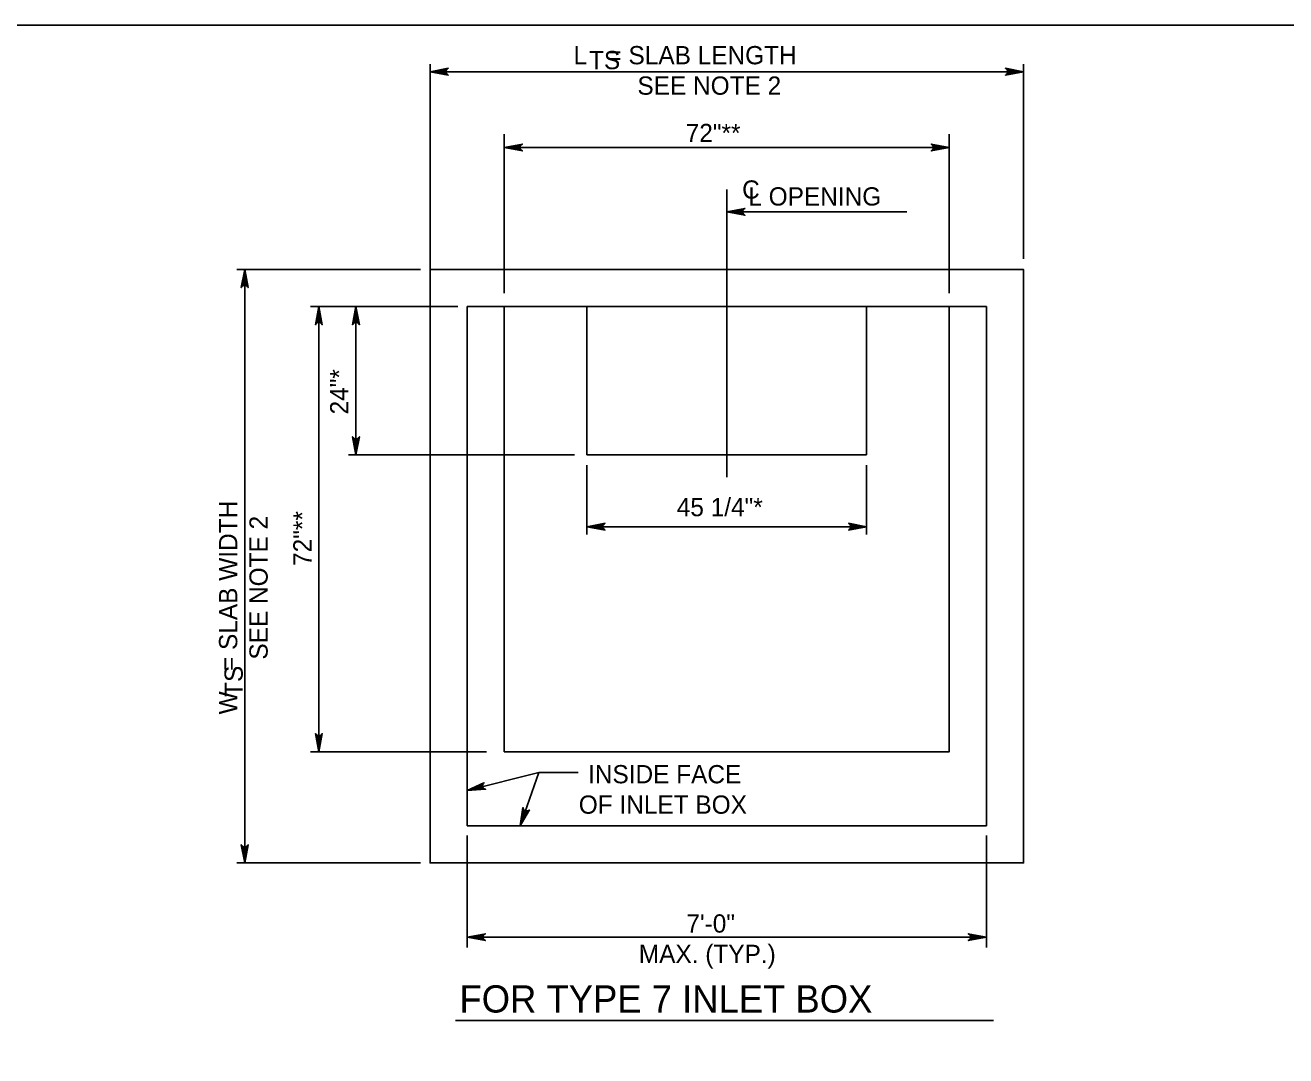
# Model space of a CAD drawing. Extents: x -6420 to 49575, y -4552 to 11624.
# Drawn here: x 6087 to 6767, y 9070 to 9626 of the extents above; entities that cross this region are included whole.
import ezdxf

# ---------------------------------------------------------------- set-up
doc = ezdxf.new("R2010")
doc.units = 0
doc.layers.add('1', color=7, linetype='Continuous')

msp = doc.modelspace()

# ---------------------------------------------------------------- linework, layer by layer
at = {"layer": '1'}
for p, q in [((6305.66, 9604.78), (6305.66, 9499.86)), ((6305.66, 9604.78), (6305.66, 9334.12)), ((6305.66, 9600.79), (6625.66, 9600.79)), ((6625.66, 9604.78), (6625.66, 9499.86)), ((6345.66, 9567.16), (6345.66, 9481.33)), ((6585.66, 9567.16), (6585.66, 9481.33)), ((6345.66, 9559.92), (6585.66, 9559.92)), ((6465.66, 9382.17), (6465.66, 9537.3)), ((6562.75, 9525.25), (6465.66, 9525.25)), ((6201.41, 9494.12), (6300.4, 9494.12)), ((6205.66, 9494.12), (6205.66, 9174.12)), ((6241.08, 9474.12), (6320.64, 9474.12)), ((6245.66, 9234.12), (6245.66, 9474.12)), ((6265.66, 9474.12), (6265.66, 9394.12)), ((6345.66, 9474.12), (6325.66, 9474.12)), ((6325.66, 9474.12), (6325.66, 9194.12)), ((6390.24, 9474.12), (6345.66, 9474.12)), ((6390.24, 9474.12), (6541.07, 9474.12)), ((6390.24, 9394.12), (6390.24, 9474.12)), ((6541.07, 9474.12), (6541.07, 9394.12)), ((6585.66, 9474.12), (6541.07, 9474.12)), ((6605.66, 9474.12), (6585.66, 9474.12)), ((6605.66, 9194.12), (6605.66, 9474.12)), ((6261.66, 9394.12), (6383.56, 9394.12)), ((6541.07, 9394.12), (6390.24, 9394.12)), ((6390.24, 9388.54), (6390.24, 9351.24)), ((6541.07, 9388.54), (6541.07, 9351.24)), ((6390.24, 9355.45), (6541.07, 9355.45)), ((6241.08, 9234.12), (6336.12, 9234.12)), ((6325.66, 9213.24), (6364.34, 9222.85)), ((6364.34, 9222.85), (6354.21, 9194.12)), ((6364.34, 9222.85), (6385.55, 9222.85)), ((6325.66, 9194.12), (6605.66, 9194.12)), ((6325.66, 9189), (6325.66, 9128.58)), ((6605.66, 9189), (6605.66, 9128.58)), ((6201.41, 9174.12), (6300.4, 9174.12)), ((6325.66, 9134.12), (6605.66, 9134.12)), ((6319.33, 9089.22), (6609.4, 9089.22))]:
    msp.add_line(p, q, dxfattribs=at)
for points in [[(7323.07, 7775.47), (7323.07, 9625.87), (4744.33, 9625.87), (4744.33, 7775.47), (7323.07, 7775.47), (7323.07, 7861.95), (6666.9, 7861.95), (6666.9, 8074.15), (7323.07, 8074.15), (7323.07, 8169.17), (6666.9, 8169.17), (6666.9, 7775.47), (6925.44, 7775.47), (6925.44, 7861.95), (6925.44, 7775.47), (7178.06, 7775.47), (7178.06, 7861.95), (7178.06, 7821.54), (7323.07, 7821.54)], [(6305.66, 9600.79), (6315.44, 9602.63), (6315.07, 9602.37), (6314.69, 9602.1), (6314.49, 9601.78), (6314.3, 9601.45), (6314.24, 9601.12), (6314.19, 9600.79), (6314.24, 9600.46), (6314.3, 9600.14), (6314.49, 9599.81), (6314.69, 9599.48), (6315.07, 9599.22), (6315.44, 9598.96), (6305.66, 9600.79), (6315.07, 9599.22), (6314.69, 9599.48), (6305.66, 9600.79), (6314.49, 9599.81), (6314.3, 9600.14), (6305.66, 9600.79), (6314.24, 9600.46), (6314.19, 9600.79), (6305.66, 9600.79), (6314.24, 9601.12), (6314.3, 9601.45), (6305.66, 9600.79), (6314.49, 9601.78), (6314.69, 9602.1), (6305.66, 9600.79), (6315.07, 9602.37)], [(6625.66, 9600.79), (6615.87, 9598.96), (6616.25, 9599.22), (6616.63, 9599.48), (6616.82, 9599.81), (6617.01, 9600.14), (6617.07, 9600.46), (6617.13, 9600.79), (6617.07, 9601.12), (6617.01, 9601.45), (6616.82, 9601.78), (6616.63, 9602.1), (6616.25, 9602.37), (6615.87, 9602.63), (6625.66, 9600.79), (6616.25, 9602.37), (6616.63, 9602.1), (6625.66, 9600.79), (6616.82, 9601.78), (6617.01, 9601.45), (6625.66, 9600.79), (6617.07, 9601.12), (6617.13, 9600.79), (6625.66, 9600.79), (6617.07, 9600.46), (6617.01, 9600.14), (6625.66, 9600.79), (6616.82, 9599.81), (6616.63, 9599.48), (6625.66, 9600.79), (6616.25, 9599.22)], [(6345.66, 9559.92), (6355.44, 9561.75), (6355.07, 9561.49), (6354.69, 9561.23), (6354.49, 9560.9), (6354.3, 9560.57), (6354.24, 9560.24), (6354.19, 9559.92), (6354.24, 9559.59), (6354.3, 9559.26), (6354.49, 9558.93), (6354.69, 9558.6), (6355.07, 9558.34), (6355.44, 9558.08), (6345.66, 9559.92), (6355.07, 9558.34), (6354.69, 9558.6), (6345.66, 9559.92), (6354.49, 9558.93), (6354.3, 9559.26), (6345.66, 9559.92), (6354.24, 9559.59), (6354.19, 9559.92), (6345.66, 9559.92), (6354.24, 9560.24), (6354.3, 9560.57), (6345.66, 9559.92), (6354.49, 9560.9), (6354.69, 9561.23), (6345.66, 9559.92), (6355.07, 9561.49)], [(6585.66, 9559.92), (6575.87, 9558.08), (6576.25, 9558.34), (6576.63, 9558.6), (6576.82, 9558.93), (6577.01, 9559.26), (6577.07, 9559.59), (6577.13, 9559.92), (6577.07, 9560.24), (6577.01, 9560.57), (6576.82, 9560.9), (6576.63, 9561.23), (6576.25, 9561.49), (6575.87, 9561.75), (6585.66, 9559.92), (6576.25, 9561.49), (6576.63, 9561.23), (6585.66, 9559.92), (6576.82, 9560.9), (6577.01, 9560.57), (6585.66, 9559.92), (6577.07, 9560.24), (6577.13, 9559.92), (6585.66, 9559.92), (6577.07, 9559.59), (6577.01, 9559.26), (6585.66, 9559.92), (6576.82, 9558.93), (6576.63, 9558.6), (6585.66, 9559.92), (6576.25, 9558.34)], [(6465.66, 9525.25), (6475.44, 9527.08), (6475.07, 9526.82), (6474.69, 9526.56), (6474.49, 9526.23), (6474.3, 9525.9), (6474.24, 9525.58), (6474.19, 9525.25), (6474.24, 9524.92), (6474.3, 9524.59), (6474.49, 9524.26), (6474.69, 9523.94), (6475.07, 9523.67), (6475.44, 9523.41), (6465.66, 9525.25), (6475.07, 9523.67), (6474.69, 9523.94), (6465.66, 9525.25), (6474.49, 9524.26), (6474.3, 9524.59), (6465.66, 9525.25), (6474.24, 9524.92), (6474.19, 9525.25), (6465.66, 9525.25), (6474.24, 9525.58), (6474.3, 9525.9), (6465.66, 9525.25), (6474.49, 9526.23), (6474.69, 9526.56), (6465.66, 9525.25), (6475.07, 9526.82)], [(6205.66, 9494.12), (6207.49, 9484.34), (6207.23, 9484.72), (6206.97, 9485.09), (6206.64, 9485.29), (6206.31, 9485.48), (6205.98, 9485.54), (6205.66, 9485.59), (6205.33, 9485.54), (6205, 9485.48), (6204.67, 9485.29), (6204.34, 9485.09), (6204.08, 9484.72), (6203.82, 9484.34), (6205.66, 9494.12), (6204.08, 9484.72), (6204.34, 9485.09), (6205.66, 9494.12), (6204.67, 9485.29), (6205, 9485.48), (6205.66, 9494.12), (6205.33, 9485.54), (6205.66, 9485.59), (6205.66, 9494.12), (6205.98, 9485.54), (6206.31, 9485.48), (6205.66, 9494.12), (6206.64, 9485.29), (6206.97, 9485.09), (6205.66, 9494.12), (6207.23, 9484.72)], [(6245.66, 9474.12), (6247.49, 9464.34), (6247.23, 9464.72), (6246.97, 9465.09), (6246.64, 9465.29), (6246.31, 9465.48), (6245.98, 9465.54), (6245.66, 9465.59), (6245.33, 9465.54), (6245, 9465.48), (6244.67, 9465.29), (6244.34, 9465.09), (6244.08, 9464.72), (6243.82, 9464.34), (6245.66, 9474.12), (6244.08, 9464.72), (6244.34, 9465.09), (6245.66, 9474.12), (6244.67, 9465.29), (6245, 9465.48), (6245.66, 9474.12), (6245.33, 9465.54), (6245.66, 9465.59), (6245.66, 9474.12), (6245.98, 9465.54), (6246.31, 9465.48), (6245.66, 9474.12), (6246.64, 9465.29), (6246.97, 9465.09), (6245.66, 9474.12), (6247.23, 9464.72)], [(6265.66, 9474.12), (6267.49, 9464.34), (6267.23, 9464.72), (6266.97, 9465.09), (6266.64, 9465.29), (6266.31, 9465.48), (6265.98, 9465.54), (6265.66, 9465.59), (6265.33, 9465.54), (6265, 9465.48), (6264.67, 9465.29), (6264.34, 9465.09), (6264.08, 9464.72), (6263.82, 9464.34), (6265.66, 9474.12), (6264.08, 9464.72), (6264.34, 9465.09), (6265.66, 9474.12), (6264.67, 9465.29), (6265, 9465.48), (6265.66, 9474.12), (6265.33, 9465.54), (6265.66, 9465.59), (6265.66, 9474.12), (6265.98, 9465.54), (6266.31, 9465.48), (6265.66, 9474.12), (6266.64, 9465.29), (6266.97, 9465.09), (6265.66, 9474.12), (6267.23, 9464.72)], [(6345.66, 9474.12), (6345.66, 9234.12), (6585.66, 9234.12), (6585.66, 9474.12)], [(6265.66, 9394.12), (6263.82, 9403.91), (6264.08, 9403.53), (6264.34, 9403.16), (6264.67, 9402.96), (6265, 9402.77), (6265.33, 9402.71), (6265.66, 9402.65), (6265.98, 9402.71), (6266.31, 9402.77), (6266.64, 9402.96), (6266.97, 9403.16), (6267.23, 9403.53), (6267.49, 9403.91), (6265.66, 9394.12), (6267.23, 9403.53), (6266.97, 9403.16), (6265.66, 9394.12), (6266.64, 9402.96), (6266.31, 9402.77), (6265.66, 9394.12), (6265.98, 9402.71), (6265.66, 9402.65), (6265.66, 9394.12), (6265.33, 9402.71), (6265, 9402.77), (6265.66, 9394.12), (6264.67, 9402.96), (6264.34, 9403.16), (6265.66, 9394.12), (6264.08, 9403.53)], [(6390.24, 9355.45), (6400.03, 9357.28), (6399.65, 9357.02), (6399.27, 9356.76), (6399.08, 9356.43), (6398.88, 9356.1), (6398.83, 9355.78), (6398.77, 9355.45), (6398.83, 9355.12), (6398.88, 9354.79), (6399.08, 9354.46), (6399.27, 9354.14), (6399.65, 9353.87), (6400.03, 9353.61), (6390.24, 9355.45), (6399.65, 9353.87), (6399.27, 9354.14), (6390.24, 9355.45), (6399.08, 9354.46), (6398.88, 9354.79), (6390.24, 9355.45), (6398.83, 9355.12), (6398.77, 9355.45), (6390.24, 9355.45), (6398.83, 9355.78), (6398.88, 9356.1), (6390.24, 9355.45), (6399.08, 9356.43), (6399.27, 9356.76), (6390.24, 9355.45), (6399.65, 9357.02)], [(6541.07, 9355.45), (6531.29, 9353.61), (6531.66, 9353.87), (6532.04, 9354.14), (6532.24, 9354.46), (6532.43, 9354.79), (6532.49, 9355.12), (6532.54, 9355.45), (6532.49, 9355.78), (6532.43, 9356.1), (6532.24, 9356.43), (6532.04, 9356.76), (6531.66, 9357.02), (6531.29, 9357.28), (6541.07, 9355.45), (6531.66, 9357.02), (6532.04, 9356.76), (6541.07, 9355.45), (6532.24, 9356.43), (6532.43, 9356.1), (6541.07, 9355.45), (6532.49, 9355.78), (6532.54, 9355.45), (6541.07, 9355.45), (6532.49, 9355.12), (6532.43, 9354.79), (6541.07, 9355.45), (6532.24, 9354.46), (6532.04, 9354.14), (6541.07, 9355.45), (6531.66, 9353.87)], [(6245.66, 9234.12), (6243.82, 9243.91), (6244.08, 9243.53), (6244.34, 9243.16), (6244.67, 9242.96), (6245, 9242.77), (6245.33, 9242.71), (6245.66, 9242.65), (6245.98, 9242.71), (6246.31, 9242.77), (6246.64, 9242.96), (6246.97, 9243.16), (6247.23, 9243.53), (6247.49, 9243.91), (6245.66, 9234.12), (6247.23, 9243.53), (6246.97, 9243.16), (6245.66, 9234.12), (6246.64, 9242.96), (6246.31, 9242.77), (6245.66, 9234.12), (6245.98, 9242.71), (6245.66, 9242.65), (6245.66, 9234.12), (6245.33, 9242.71), (6245, 9242.77), (6245.66, 9234.12), (6244.67, 9242.96), (6244.34, 9243.16), (6245.66, 9234.12), (6244.08, 9243.53)], [(6325.66, 9213.24), (6334.71, 9217.38), (6334.41, 9217.04), (6334.1, 9216.69), (6334, 9216.33), (6333.89, 9215.96), (6333.91, 9215.63), (6333.93, 9215.3), (6334.07, 9214.99), (6334.2, 9214.69), (6334.47, 9214.42), (6334.74, 9214.15), (6335.17, 9213.98), (6335.6, 9213.82), (6325.66, 9213.24), (6335.17, 9213.98), (6334.74, 9214.15), (6325.66, 9213.24), (6334.47, 9214.42), (6334.2, 9214.69), (6325.66, 9213.24), (6334.07, 9214.99), (6333.93, 9215.3), (6325.66, 9213.24), (6333.91, 9215.63), (6333.89, 9215.96), (6325.66, 9213.24), (6334, 9216.33), (6334.1, 9216.69), (6325.66, 9213.24), (6334.41, 9217.04)], [(6354.21, 9194.12), (6355.73, 9203.96), (6355.85, 9203.52), (6355.97, 9203.08), (6356.22, 9202.79), (6356.46, 9202.49), (6356.75, 9202.33), (6357.05, 9202.17), (6357.37, 9202.11), (6357.7, 9202.06), (6358.08, 9202.13), (6358.45, 9202.21), (6358.82, 9202.48), (6359.19, 9202.74), (6354.21, 9194.12), (6358.82, 9202.48), (6358.45, 9202.21), (6354.21, 9194.12), (6358.08, 9202.13), (6357.7, 9202.06), (6354.21, 9194.12), (6357.37, 9202.11), (6357.05, 9202.17), (6354.21, 9194.12), (6356.75, 9202.33), (6356.46, 9202.49), (6354.21, 9194.12), (6356.22, 9202.79), (6355.97, 9203.08), (6354.21, 9194.12), (6355.85, 9203.52)], [(6205.66, 9174.12), (6203.82, 9183.91), (6204.08, 9183.53), (6204.34, 9183.16), (6204.67, 9182.96), (6205, 9182.77), (6205.33, 9182.71), (6205.66, 9182.65), (6205.98, 9182.71), (6206.31, 9182.77), (6206.64, 9182.96), (6206.97, 9183.16), (6207.23, 9183.53), (6207.49, 9183.91), (6205.66, 9174.12), (6207.23, 9183.53), (6206.97, 9183.16), (6205.66, 9174.12), (6206.64, 9182.96), (6206.31, 9182.77), (6205.66, 9174.12), (6205.98, 9182.71), (6205.66, 9182.65), (6205.66, 9174.12), (6205.33, 9182.71), (6205, 9182.77), (6205.66, 9174.12), (6204.67, 9182.96), (6204.34, 9183.16), (6205.66, 9174.12), (6204.08, 9183.53)], [(6325.66, 9134.12), (6335.44, 9135.96), (6335.07, 9135.7), (6334.69, 9135.44), (6334.49, 9135.11), (6334.3, 9134.78), (6334.24, 9134.45), (6334.19, 9134.12), (6334.24, 9133.8), (6334.3, 9133.47), (6334.49, 9133.14), (6334.69, 9132.81), (6335.07, 9132.55), (6335.44, 9132.29), (6325.66, 9134.12), (6335.07, 9132.55), (6334.69, 9132.81), (6325.66, 9134.12), (6334.49, 9133.14), (6334.3, 9133.47), (6325.66, 9134.12), (6334.24, 9133.8), (6334.19, 9134.12), (6325.66, 9134.12), (6334.24, 9134.45), (6334.3, 9134.78), (6325.66, 9134.12), (6334.49, 9135.11), (6334.69, 9135.44), (6325.66, 9134.12), (6335.07, 9135.7)], [(6605.66, 9134.12), (6595.87, 9132.29), (6596.25, 9132.55), (6596.63, 9132.81), (6596.82, 9133.14), (6597.01, 9133.47), (6597.07, 9133.8), (6597.13, 9134.12), (6597.07, 9134.45), (6597.01, 9134.78), (6596.82, 9135.11), (6596.63, 9135.44), (6596.25, 9135.7), (6595.87, 9135.96), (6605.66, 9134.12), (6596.25, 9135.7), (6596.63, 9135.44), (6605.66, 9134.12), (6596.82, 9135.11), (6597.01, 9134.78), (6605.66, 9134.12), (6597.07, 9134.45), (6597.13, 9134.12), (6605.66, 9134.12), (6597.07, 9133.8), (6597.01, 9133.47), (6605.66, 9134.12), (6596.82, 9133.14), (6596.63, 9132.81), (6605.66, 9134.12), (6596.25, 9132.55)]]:
    msp.add_lwpolyline(points, dxfattribs=at)
msp.add_lwpolyline([(6305.66, 9494.12), (6625.66, 9494.12), (6625.66, 9174.12), (6305.66, 9174.12)], close=True, dxfattribs=at)

# ---------------------------------------------------------------- texts
for s, height, p in [('L   = SLAB LENGTH', 9.8425, (6383, 9604.79)), ('TS', 9.843, (6391.35, 9602.15)), ('SEE NOTE 2', 9.843, (6417.45, 9588.38)), ('72"**', 9.843, (6443.49, 9562.83)), ('C', 9.84, (6473.92, 9532.34)), ('L OPENING', 9.843, (6477.25, 9528.63)), ('45 1/4"*', 9.843, (6438.66, 9361.08)), ('INSIDE FACE', 9.8425, (6390.83, 9217.06)), ('OF INLET BOX', 9.8425, (6385.83, 9200.66)), ('7\'-0"', 9.843, (6443.86, 9136.55)), ('MAX. (TYP.)', 9.8425, (6418.21, 9120.14)), ('FOR TYPE 7 INLET BOX', 14.6898, (6321.48, 9093.44))]:
    msp.add_text(s, height=height, dxfattribs=at).set_placement(p)
for s, height, p in [('24"*', 9.843, (6261.57, 9415.98)), ('W   = SLAB WIDTH', 9.8425, (6201.66, 9254.23)), ('72"**', 9.843, (6241.7, 9334.29)), ('SEE NOTE 2', 9.843, (6218.06, 9283.76)), ('TS', 9.843, (6204.63, 9263.66))]:
    msp.add_text(s, height=height, rotation=90, dxfattribs=at).set_placement(p)

doc.saveas('drawing.dxf')
